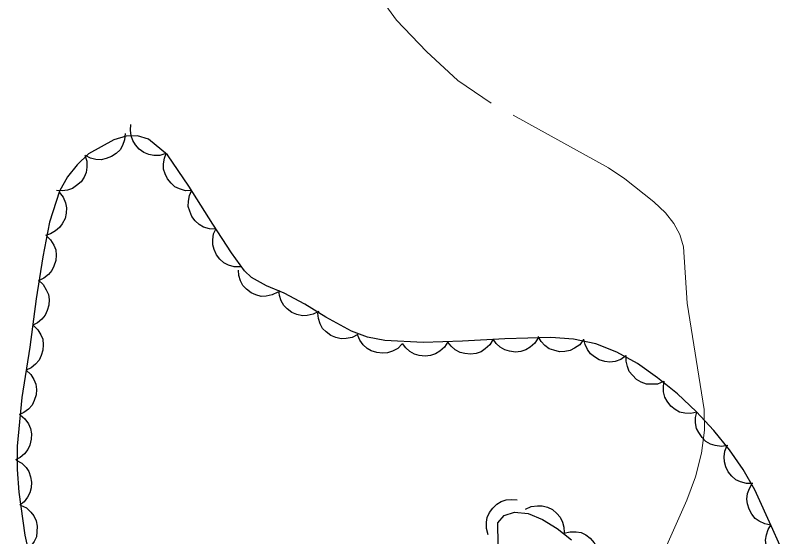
# Model space of a CAD drawing. Extents: x 355726 to 357533, y 5103782 to 5105258.
# Drawn here: x 356083.33 to 356108.99, y 5104915.74 to 5104933 of the extents above; entities that cross this region are included whole.
import ezdxf

# ---------------------------------------------------------------- set-up
doc = ezdxf.new("R2010")
doc.units = 0
doc.header["$LTSCALE"] = 0.6
doc.linetypes.add('DOT_DASHED', pattern=[7.7, 5, -1.2, 0.3, -1.2])
doc.linetypes.add('LONG_DASHED', pattern=[7.5, 6, -1.5])
doc.layers.add('2', color=7, linetype='LONG_DASHED', lineweight=13)
doc.layers.add('44', color=7, linetype='Continuous', lineweight=25)

msp = doc.modelspace()

# ---------------------------------------------------------------- linework, layer by layer
at = {"layer": '2'}
msp.add_lwpolyline([(356104.55, 5104914.7), (356105.56, 5104916.94), (356105.85, 5104917.72), (356106.04, 5104918.5), (356106.14, 5104919.26), (356106.13, 5104919.95), (356105.57, 5104923.47), (356105.45, 5104925.33), (356105.33, 5104925.74), (356105.13, 5104926.11), (356104.85, 5104926.46), (356104.46, 5104926.82), (356103.51, 5104927.58), (356102.96, 5104927.95), (356099.08, 5104930.09), (356097.98, 5104930.84), (356096.94, 5104931.8), (356095.95, 5104932.84), (356095.11, 5104934)], dxfattribs=at)
at = {"layer": '44'}
for points in [[(356088.31, 5104928.42), (356088.11, 5104928.36), (356087.91, 5104928.36), (356087.74, 5104928.39), (356087.58, 5104928.46), (356087.43, 5104928.57), (356087.3, 5104928.71), (356087.21, 5104928.85), (356087.16, 5104929.01), (356087.14, 5104929.2), (356087.15, 5104929.38)], [(356086.96, 5104929.09), (356086.94, 5104928.88), (356086.87, 5104928.69), (356086.79, 5104928.55), (356086.66, 5104928.42), (356086.51, 5104928.32), (356086.33, 5104928.26), (356086.17, 5104928.22), (356085.99, 5104928.23), (356085.81, 5104928.27), (356085.65, 5104928.36)], [(356085.63, 5104928.37), (356085.69, 5104928.17), (356085.69, 5104927.97), (356085.67, 5104927.8), (356085.6, 5104927.64), (356085.5, 5104927.49), (356085.35, 5104927.36), (356085.22, 5104927.27), (356085.05, 5104927.21), (356084.87, 5104927.19), (356084.69, 5104927.2)], [(356089.17, 5104927.2), (356088.96, 5104927.19), (356088.76, 5104927.25), (356088.61, 5104927.32), (356088.48, 5104927.44), (356088.36, 5104927.58), (356088.28, 5104927.75), (356088.23, 5104927.91), (356088.23, 5104928.08), (356088.26, 5104928.27), (356088.32, 5104928.43)], [(356089.96, 5104925.92), (356089.75, 5104925.93), (356089.56, 5104925.99), (356089.41, 5104926.07), (356089.28, 5104926.19), (356089.17, 5104926.34), (356089.1, 5104926.51), (356089.05, 5104926.67), (356089.06, 5104926.85), (356089.09, 5104927.03), (356089.16, 5104927.19)], [(356084.78, 5104927.14), (356084.91, 5104926.98), (356084.98, 5104926.79), (356085.02, 5104926.63), (356085.01, 5104926.45), (356084.97, 5104926.27), (356084.88, 5104926.1), (356084.79, 5104925.97), (356084.65, 5104925.86), (356084.49, 5104925.76), (356084.32, 5104925.71)], [(356090.78, 5104924.67), (356090.57, 5104924.67), (356090.38, 5104924.73), (356090.23, 5104924.8), (356090.1, 5104924.92), (356089.99, 5104925.07), (356089.91, 5104925.24), (356089.86, 5104925.4), (356089.86, 5104925.57), (356089.89, 5104925.76), (356089.96, 5104925.92)], [(356084.34, 5104925.71), (356084.49, 5104925.56), (356084.6, 5104925.39), (356084.66, 5104925.23), (356084.68, 5104925.06), (356084.66, 5104924.88), (356084.6, 5104924.69), (356084.53, 5104924.55), (356084.42, 5104924.42), (356084.27, 5104924.3), (356084.11, 5104924.22)], [(356092.02, 5104923.83), (356091.83, 5104923.74), (356091.63, 5104923.7), (356091.46, 5104923.69), (356091.29, 5104923.74), (356091.13, 5104923.81), (356090.98, 5104923.93), (356090.86, 5104924.05), (356090.78, 5104924.21), (356090.72, 5104924.38), (356090.71, 5104924.56)], [(356084.09, 5104924.23), (356084.25, 5104924.09), (356084.35, 5104923.91), (356084.42, 5104923.76), (356084.44, 5104923.59), (356084.43, 5104923.4), (356084.38, 5104923.22), (356084.31, 5104923.07), (356084.2, 5104922.94), (356084.06, 5104922.82), (356083.9, 5104922.74)], [(356093.37, 5104923.19), (356093.19, 5104923.1), (356092.99, 5104923.06), (356092.83, 5104923.05), (356092.65, 5104923.09), (356092.48, 5104923.16), (356092.33, 5104923.28), (356092.21, 5104923.39), (356092.13, 5104923.54), (356092.07, 5104923.72), (356092.05, 5104923.9)], [(356094.66, 5104922.43), (356094.48, 5104922.33), (356094.28, 5104922.3), (356094.11, 5104922.29), (356093.94, 5104922.33), (356093.77, 5104922.4), (356093.62, 5104922.52), (356093.5, 5104922.63), (356093.42, 5104922.78), (356093.36, 5104922.96), (356093.34, 5104923.14)], [(356083.91, 5104922.74), (356084.07, 5104922.59), (356084.17, 5104922.42), (356084.23, 5104922.27), (356084.25, 5104922.09), (356084.24, 5104921.91), (356084.18, 5104921.73), (356084.11, 5104921.58), (356083.99, 5104921.45), (356083.85, 5104921.33), (356083.68, 5104921.25)], [(356096.13, 5104922.12), (356095.99, 5104921.97), (356095.81, 5104921.88), (356095.65, 5104921.82), (356095.48, 5104921.81), (356095.29, 5104921.83), (356095.11, 5104921.89), (356094.97, 5104921.97), (356094.84, 5104922.09), (356094.73, 5104922.24), (356094.66, 5104922.4)], [(356100.64, 5104922.32), (356100.53, 5104922.14), (356100.37, 5104922.01), (356100.23, 5104921.92), (356100.06, 5104921.87), (356099.88, 5104921.85), (356099.69, 5104921.88), (356099.53, 5104921.92), (356099.38, 5104922.01), (356099.24, 5104922.13), (356099.14, 5104922.28)], [(356102.14, 5104922.26), (356102.01, 5104922.09), (356101.84, 5104921.98), (356101.7, 5104921.9), (356101.52, 5104921.87), (356101.34, 5104921.86), (356101.15, 5104921.91), (356101, 5104921.96), (356100.86, 5104922.07), (356100.73, 5104922.2), (356100.64, 5104922.36)], [(356097.64, 5104922.19), (356097.53, 5104922.01), (356097.38, 5104921.88), (356097.24, 5104921.79), (356097.07, 5104921.74), (356096.89, 5104921.71), (356096.7, 5104921.74), (356096.54, 5104921.78), (356096.39, 5104921.87), (356096.25, 5104921.99), (356096.14, 5104922.13)], [(356099.14, 5104922.27), (356099.03, 5104922.09), (356098.88, 5104921.95), (356098.75, 5104921.86), (356098.58, 5104921.8), (356098.4, 5104921.78), (356098.21, 5104921.8), (356098.05, 5104921.83), (356097.89, 5104921.92), (356097.75, 5104922.04), (356097.64, 5104922.18)], [(356103.54, 5104921.72), (356103.37, 5104921.6), (356103.18, 5104921.54), (356103.01, 5104921.51), (356102.84, 5104921.54), (356102.66, 5104921.59), (356102.5, 5104921.69), (356102.37, 5104921.79), (356102.27, 5104921.93), (356102.19, 5104922.1), (356102.15, 5104922.28)], [(356104.78, 5104920.87), (356104.59, 5104920.79), (356104.38, 5104920.78), (356104.22, 5104920.79), (356104.05, 5104920.85), (356103.89, 5104920.94), (356103.76, 5104921.08), (356103.65, 5104921.2), (356103.59, 5104921.37), (356103.55, 5104921.55), (356103.55, 5104921.73)], [(356083.68, 5104921.25), (356083.84, 5104921.11), (356083.94, 5104920.94), (356084, 5104920.78), (356084.02, 5104920.61), (356084.01, 5104920.43), (356083.95, 5104920.24), (356083.88, 5104920.09), (356083.76, 5104919.96), (356083.61, 5104919.85), (356083.45, 5104919.77)], [(356105.89, 5104919.86), (356105.69, 5104919.81), (356105.49, 5104919.83), (356105.32, 5104919.86), (356105.17, 5104919.95), (356105.03, 5104920.06), (356104.91, 5104920.22), (356104.83, 5104920.36), (356104.79, 5104920.53), (356104.78, 5104920.72), (356104.81, 5104920.89)], [(356083.48, 5104919.77), (356083.64, 5104919.64), (356083.76, 5104919.47), (356083.83, 5104919.32), (356083.86, 5104919.14), (356083.85, 5104918.96), (356083.8, 5104918.77), (356083.74, 5104918.62), (356083.63, 5104918.48), (356083.49, 5104918.36), (356083.33, 5104918.28)], [(356106.91, 5104918.75), (356106.7, 5104918.72), (356106.5, 5104918.75), (356106.34, 5104918.8), (356106.19, 5104918.89), (356106.06, 5104919.02), (356105.95, 5104919.18), (356105.88, 5104919.32), (356105.85, 5104919.5), (356105.85, 5104919.68), (356105.89, 5104919.86)], [(356107.74, 5104917.5), (356107.53, 5104917.5), (356107.33, 5104917.55), (356107.18, 5104917.62), (356107.05, 5104917.74), (356106.93, 5104917.88), (356106.85, 5104918.05), (356106.8, 5104918.21), (356106.79, 5104918.38), (356106.82, 5104918.57), (356106.88, 5104918.73)], [(356083.35, 5104918.27), (356083.54, 5104918.17), (356083.68, 5104918.02), (356083.77, 5104917.89), (356083.83, 5104917.72), (356083.86, 5104917.54), (356083.85, 5104917.35), (356083.81, 5104917.19), (356083.73, 5104917.04), (356083.62, 5104916.89), (356083.47, 5104916.78)], [(356108.34, 5104916.12), (356108.14, 5104916.16), (356107.95, 5104916.25), (356107.82, 5104916.34), (356107.71, 5104916.48), (356107.62, 5104916.64), (356107.57, 5104916.82), (356107.54, 5104916.98), (356107.57, 5104917.16), (356107.63, 5104917.33), (356107.72, 5104917.49)], [(356098.98, 5104915.8), (356098.92, 5104916.01), (356098.92, 5104916.21), (356098.95, 5104916.37), (356099.02, 5104916.53), (356099.13, 5104916.68), (356099.27, 5104916.81), (356099.41, 5104916.9), (356099.58, 5104916.95), (356099.76, 5104916.97), (356099.94, 5104916.95)], [(356083.5, 5104916.78), (356083.69, 5104916.69), (356083.84, 5104916.55), (356083.94, 5104916.42), (356084.01, 5104916.26), (356084.05, 5104916.08), (356084.04, 5104915.89), (356084.02, 5104915.73), (356083.95, 5104915.57), (356083.84, 5104915.42), (356083.71, 5104915.29)], [(356100.22, 5104916.64), (356100.4, 5104916.73), (356100.61, 5104916.76), (356100.77, 5104916.76), (356100.94, 5104916.71), (356101.11, 5104916.63), (356101.25, 5104916.5), (356101.36, 5104916.38), (356101.44, 5104916.22), (356101.49, 5104916.05), (356101.5, 5104915.87)], [(356101.49, 5104915.85), (356101.69, 5104915.9), (356101.89, 5104915.89), (356102.06, 5104915.87), (356102.21, 5104915.79), (356102.36, 5104915.68), (356102.49, 5104915.53), (356102.57, 5104915.39), (356102.62, 5104915.23), (356102.64, 5104915.04), (356102.62, 5104914.86)], [(356108.95, 5104914.75), (356108.75, 5104914.79), (356108.57, 5104914.88), (356108.43, 5104914.97), (356108.32, 5104915.11), (356108.23, 5104915.27), (356108.18, 5104915.46), (356108.16, 5104915.62), (356108.19, 5104915.79), (356108.25, 5104915.97), (356108.34, 5104916.12)]]:
    msp.add_lwpolyline(points, dxfattribs=at)
at = {"layer": '44', "linetype": 'DOT_DASHED'}
for points in [[(356108.99, 5104914.67), (356108.41, 5104915.97), (356107.81, 5104917.29), (356107.42, 5104917.96), (356106.97, 5104918.61), (356106.45, 5104919.25), (356105.87, 5104919.88), (356105.25, 5104920.47), (356104.59, 5104921), (356103.92, 5104921.47), (356103.24, 5104921.84), (356102.54, 5104922.12), (356101.81, 5104922.28), (356101.06, 5104922.33), (356099.53, 5104922.29), (356098.13, 5104922.21), (356096.83, 5104922.16), (356095.56, 5104922.23), (356094.99, 5104922.34), (356094.46, 5104922.54), (356093.6, 5104923), (356092.91, 5104923.44), (356092.23, 5104923.8), (356091.64, 5104924.04), (356091.14, 5104924.32), (356090.91, 5104924.54), (356090.48, 5104925.13), (356089.86, 5104926.08), (356089.07, 5104927.34), (356088.36, 5104928.38), (356087.73, 5104928.9), (356087.37, 5104929.01), (356086.99, 5104929), (356086.59, 5104928.88), (356085.75, 5104928.41), (356085.37, 5104928.05), (356085.05, 5104927.65), (356084.79, 5104927.18), (356084.46, 5104926.15), (356084.23, 5104925), (356084.01, 5104923.61), (356083.8, 5104922.01), (356083.54, 5104920.34), (356083.38, 5104918.73), (356083.38, 5104917.96), (356083.44, 5104917.21), (356083.64, 5104915.78), (356083.96, 5104914.38)], [(356099.31, 5104915.48), (356099.3, 5104916.19), (356099.51, 5104916.44), (356099.85, 5104916.55), (356100.3, 5104916.5), (356100.78, 5104916.3), (356101.26, 5104916.01), (356101.74, 5104915.63)]]:
    msp.add_lwpolyline(points, dxfattribs=at)

doc.saveas('drawing.dxf')
